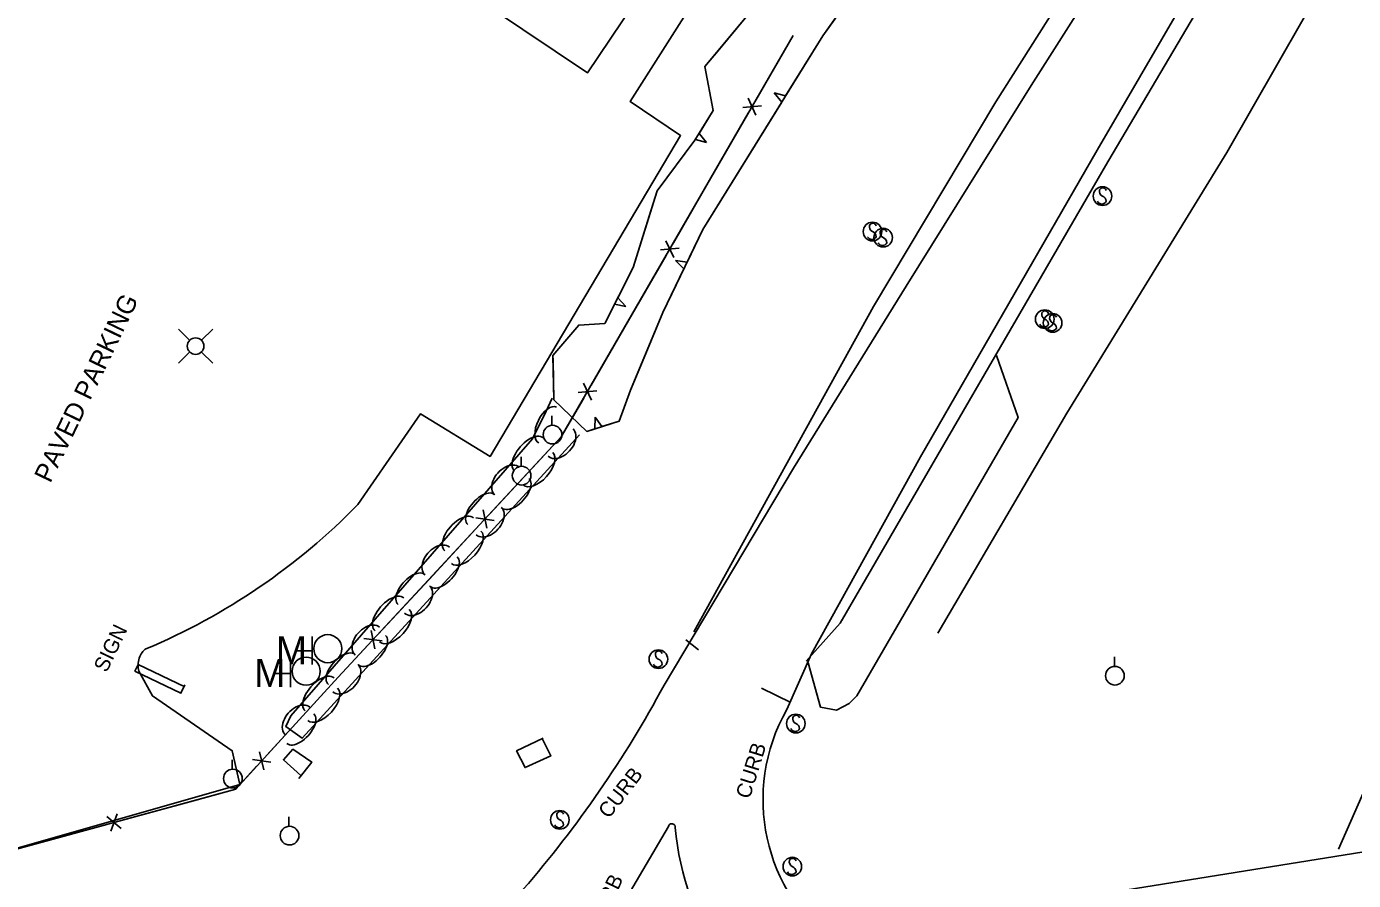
# Model space of a CAD drawing. Extents: x 978516 to 993312, y 1836504 to 1846212.
# Drawn here: x 981210.9 to 981565.7, y 1842524.1 to 1842752.4 of the extents above; entities that cross this region are included whole.
import ezdxf

# ---------------------------------------------------------------- set-up
doc = ezdxf.new("R2010")
doc.units = 0
for name, color, linetype in [('S_BRIDGE', 7, 'Continuous'), ('S_BUILDING', 7, 'Continuous'), ('S_CURB', 7, 'Continuous'), ('S_CURB_ANNOT', 7, 'Continuous'), ('S_EDGE_PAVEMENT', 7, 'Continuous'), ('S_FENCE', 7, 'Continuous'), ('S_MANHOLE', 7, 'Continuous'), ('S_MISC_BOUNDARY', 7, 'Continuous'), ('S_PARKING', 7, 'Continuous'), ('S_PARKING_ANNOT', 7, 'Continuous'), ('S_SHOULDER', 7, 'Continuous'), ('S_SIGN', 7, 'Continuous'), ('S_SIGN_ANNOT', 7, 'Continuous'), ('S_STREAM', 7, 'Continuous'), ('S_TREE', 7, 'Continuous'), ('S_UTILITY_POLE', 7, 'Continuous')]:
    doc.layers.add(name, color=color, linetype=linetype)

msp = doc.modelspace()

# ---------------------------------------------------------------- linework, layer by layer
at = {"layer": 'S_BRIDGE'}
msp.add_lwpolyline([(981784.22, 1842566.15), (981747.91, 1842486.7), (981446.27, 1842438.94), (981480.84, 1842517.66), (981783.99, 1842566.33), (981784.22, 1842566.15)], dxfattribs=at)
at = {"layer": 'S_BUILDING'}
msp.add_lwpolyline([(981264.43, 1842872.32), (981316.6, 1842837.3), (981318.51, 1842840.15), (981329.56, 1842832.73), (981327.65, 1842829.89), (981346.65, 1842817.13), (981351.46, 1842824.3), (981359.27, 1842819.05), (981354.7, 1842812.25), (981378.51, 1842796.27), (981365.53, 1842776.94), (981379.43, 1842767.6), (981360.9, 1842740.01), (981291.47, 1842786.64), (981290, 1842784.45), (981278.25, 1842792.34), (981274.23, 1842786.36), (981260.02, 1842795.9), (981264.77, 1842802.98), (981232.44, 1842824.69)], close=True, dxfattribs=at)
at = {"layer": 'S_CURB'}
for points in [[(981387.24, 1842588.42), (981390.57, 1842585.74)], [(981415.32, 1842571.69), (981407.46, 1842575.47)]]:
    msp.add_lwpolyline(points, dxfattribs=at)
at = {"layer": 'S_EDGE_PAVEMENT'}
for points in [[(981602.44, 1842899.11), (981525.84, 1842768.55), (981497.17, 1842719.31), (981449.99, 1842637.33), (981420.77, 1842584.65), (981414.19, 1842569.75)], [(981381.36, 1842576.25), (981416.01, 1842634.29), (981446.11, 1842682.96), (981479.59, 1842736.64), (981515.72, 1842793.58), (981545.48, 1842840.54)], [(981357.78, 1842496.37), (981382.55, 1842538.53)]]:
    msp.add_lwpolyline(points, dxfattribs=at)
for centre, major_axis, ratio, start_param, end_param in [((981123.47, 1842715.14), (141.73, 261.2), 0.985661, 4.492053, 4.715473), ((981456.62, 1842545.68), (6.69, -48.33), 0.999722, 4.059036, 5.517582), ((981383.45, 1842538.37), (-0.914, 0.059), 0.950466, 3.016689, 6.1709), ((981452.6, 1842543.18), (19.89, -68.46), 0.958151, 4.510958, 5.051092)]:
    msp.add_ellipse(centre, major_axis=major_axis, ratio=ratio, start_param=start_param, end_param=end_param, dxfattribs=at)
at = {"layer": 'S_FENCE'}
for p, q in [((981407.39, 1842731.15), (981402.41, 1842730.71)), ((981403.84, 1842733.2), (981405.96, 1842728.67)), ((981381.84, 1842695.12), (981383.96, 1842690.59)), ((981385.39, 1842693.08), (981380.41, 1842692.64)), ((981359.84, 1842657.04), (981361.96, 1842652.52)), ((981363.39, 1842655), (981358.41, 1842654.56)), ((981335.97, 1842620.34), (981331.01, 1842621.02)), ((981332.97, 1842623.12), (981334.01, 1842618.23)), ((981306.02, 1842588.1), (981301.07, 1842588.78)), ((981303.02, 1842590.88), (981304.07, 1842585.99)), ((981276.23, 1842555.74), (981271.28, 1842556.39)), ((981273.21, 1842558.5), (981274.3, 1842553.63)), ((981236.22, 1842537.98), (981232.38, 1842541.17)), ((981235.14, 1842541.93), (981233.45, 1842537.23))]:
    msp.add_line(p, q, dxfattribs=at)
for points in [[(981415.9, 1842749.97), (981353.89, 1842642.64), (981294.22, 1842578.4), (981266.81, 1842548.49), (981191.84, 1842527.95), (981089.45, 1842501.93)], [(981415.9, 1842749.97), (981405.9, 1842732.66)], [(981403.9, 1842729.2), (981393.9, 1842711.89)], [(981393.9, 1842711.89), (981383.9, 1842694.59)], [(981381.9, 1842691.13), (981371.9, 1842673.82)], [(981371.9, 1842673.82), (981361.9, 1842656.51)], [(981359.9, 1842653.05), (981353.89, 1842642.64), (981348.46, 1842636.8)], [(981348.46, 1842636.8), (981334.85, 1842622.14)], [(981332.13, 1842619.21), (981318.52, 1842604.56)], [(981318.52, 1842604.56), (981304.91, 1842589.9)], [(981302.18, 1842586.97), (981294.22, 1842578.4), (981288.62, 1842572.28)], [(981288.62, 1842572.28), (981275.11, 1842557.54)], [(981272.4, 1842554.59), (981266.81, 1842548.49), (981255.51, 1842545.39)], [(981255.51, 1842545.39), (981236.22, 1842540.11)], [(981232.37, 1842539.05), (981213.08, 1842533.77)], [(981213.08, 1842533.77), (981193.8, 1842528.48)]]:
    msp.add_lwpolyline(points, dxfattribs=at)
at = {"layer": 'S_MANHOLE'}
for p, q in [((981287.25, 1842581.78), (981287.25, 1842589.28)), ((981283.07, 1842585.49), (981287.25, 1842585.49)), ((981281.46, 1842575.74), (981281.46, 1842583.24)), ((981277.28, 1842579.45), (981281.46, 1842579.45))]:
    msp.add_line(p, q, dxfattribs=at)
for centre in [(981291.45, 1842586.05), (981285.66, 1842580.01)]:
    msp.add_circle(centre, 3.75, dxfattribs=at)
at = {"layer": 'S_MISC_BOUNDARY'}
for points in [[(981349.02, 1842562.1), (981341.95, 1842558.73), (981344.22, 1842554.25), (981351.13, 1842557.43), (981348.75, 1842562.02)], [(981284.26, 1842552.14), (981279.57, 1842556.36), (981282.1, 1842559.17), (981287.14, 1842555.74), (981283.73, 1842551.37)]]:
    msp.add_lwpolyline(points, dxfattribs=at)
at = {"layer": 'S_PARKING'}
for points in [[(981299.52, 1842624.59), (981316.2, 1842648.81), (981334.84, 1842637.46), (981385.78, 1842723.24), (981372.32, 1842732.31), (981397.87, 1842772.64), (981373.36, 1842790.17)], [(981419.92, 1842582.26), (981423.21, 1842570.42), (981427.52, 1842569.57), (981430.9, 1842571.42), (981432.95, 1842573.47), (981476.07, 1842647.87), (981470.26, 1842664.39)], [(981185.2, 1842590.95), (981200.17, 1842530.43), (981267.88, 1842549.76), (981265.91, 1842558.77), (981244.58, 1842573.41), (981240.88, 1842580.04)]]:
    msp.add_lwpolyline(points, dxfattribs=at)
for centre, major_axis, ratio, start_param, end_param in [((981182.87, 1842735.36), (136.54, 96.27), 0.961491, 4.488515, 4.902076), ((981243.5, 1842581.98), (-0.58, -4.28), 0.63641, 3.601036, 5.266394)]:
    msp.add_ellipse(centre, major_axis=major_axis, ratio=ratio, start_param=start_param, end_param=end_param, dxfattribs=at)
at = {"layer": 'S_SHOULDER'}
for points in [[(981583.2, 1842910.78), (981524.46, 1842818.09), (981470.1, 1842732.26), (981437.35, 1842677.51), (981389.38, 1842590.58)], [(981607.71, 1842898.42), (981500.01, 1842716.23), (981428.45, 1842592.89), (981419.39, 1842582.74)], [(981661.8, 1842758.05), (981590.69, 1842598.22), (981561.7, 1842532.48)]]:
    msp.add_lwpolyline(points, dxfattribs=at)
at = {"layer": 'S_SIGN'}
msp.add_lwpolyline([(981253.18, 1842575.86), (981240.73, 1842581.84), (981239.86, 1842580.04), (981252.15, 1842574.13), (981253.21, 1842576.34)], dxfattribs=at)
for centre in [(981498.62, 1842707.04), (981437.12, 1842697.56), (981439.96, 1842695.94), (981483.19, 1842674.15), (981485.29, 1842673.14), (981379.86, 1842583.23), (981416.61, 1842566.02), (981353.5, 1842540.28), (981415.68, 1842527.78)]:
    msp.add_circle(centre, 2.49, dxfattribs=at)
for centre, radius, start, end in [((981498.69, 1842708.31), 0.95, 16.5258, 156.8957), ((981498.46, 1842706.21), 1.28, 204.641, 335.359), ((981499.3, 1842708.36), 1.5, 167.1196, 241.9813), ((981498.2, 1842705.7), 1.4, 358.6529, 73.7063), ((981437.81, 1842698.88), 1.5, 167.1196, 241.9813), ((981437.19, 1842698.82), 0.95, 16.5258, 156.8957), ((981436.97, 1842696.73), 1.28, 204.641, 335.359), ((981436.71, 1842696.21), 1.4, 358.6529, 73.7063), ((981440.64, 1842697.26), 1.5, 167.1196, 241.9813), ((981440.03, 1842697.2), 0.95, 16.5258, 156.8957), ((981439.55, 1842694.59), 1.4, 358.6529, 73.7063), ((981439.8, 1842695.11), 1.28, 204.641, 335.359), ((981483.87, 1842675.48), 1.5, 167.1196, 241.9813), ((981483.26, 1842675.42), 0.95, 16.5258, 156.8957), ((981482.78, 1842672.81), 1.4, 358.6529, 73.7063), ((981485.98, 1842674.46), 1.5, 167.1196, 241.9813), ((981485.37, 1842674.41), 0.95, 16.5258, 156.8957), ((981483.03, 1842673.33), 1.28, 204.641, 335.359), ((981485.14, 1842672.31), 1.28, 204.641, 335.359), ((981484.88, 1842671.8), 1.4, 358.6529, 73.7063), ((981380.54, 1842584.55), 1.5, 167.1196, 241.9813), ((981379.93, 1842584.5), 0.95, 16.5258, 156.8957), ((981379.7, 1842582.41), 1.28, 204.641, 335.359), ((981379.44, 1842581.89), 1.4, 358.6529, 73.7063), ((981417.3, 1842567.35), 1.5, 167.1196, 241.9813), ((981416.69, 1842567.29), 0.95, 16.5258, 156.8957), ((981416.46, 1842565.2), 1.28, 204.641, 335.359), ((981416.2, 1842564.68), 1.4, 358.6529, 73.7063), ((981353.57, 1842541.55), 0.95, 16.5258, 156.8957), ((981353.34, 1842539.46), 1.28, 204.641, 335.359), ((981354.18, 1842541.61), 1.5, 167.1196, 241.9813), ((981353.08, 1842538.94), 1.4, 358.6529, 73.7063), ((981416.36, 1842529.1), 1.5, 167.1196, 241.9813), ((981415.75, 1842529.04), 0.95, 16.5258, 156.8957), ((981415.52, 1842526.95), 1.28, 204.641, 335.359), ((981415.26, 1842526.43), 1.4, 358.6529, 73.7063)]:
    msp.add_arc(centre, radius, start, end, dxfattribs=at)
at = {"layer": 'S_STREAM'}
msp.add_lwpolyline([(981454.59, 1842590.15), (981489.11, 1842648.98), (981531.85, 1842718.69), (981565.63, 1842777.75)], dxfattribs=at)
at = {"layer": 'S_TREE'}
for p, q in [((981413.89, 1842733.84), (981410.86, 1842734.63)), ((981410.86, 1842734.63), (981412.86, 1842732.18)), ((981392.76, 1842721.36), (981390.73, 1842723.78)), ((981389.76, 1842722.2), (981392.76, 1842721.36)), ((981387.55, 1842689.35), (981384.44, 1842689.8)), ((981384.44, 1842689.8), (981386.7, 1842687.58)), ((981368.11, 1842678.14), (981371.18, 1842677.57)), ((981371.18, 1842677.57), (981368.97, 1842679.84)), ((981362.92, 1842647.98), (981362.86, 1842644.81)), ((981364.71, 1842645.4), (981362.92, 1842647.98))]:
    msp.add_line(p, q, dxfattribs=at)
for points in [[(981453.27, 1842790.76), (981423.83, 1842749.88), (981391.75, 1842698.1), (981381.09, 1842675.91), (981372.37, 1842655.15), (981369.41, 1842646.87), (981360.7, 1842644.14), (981351.86, 1842652.6), (981351.67, 1842664.47), (981358.56, 1842672.55), (981365.5, 1842673), (981373.08, 1842687.91), (981379.49, 1842708.47), (981389.63, 1842721.99), (981394.52, 1842729.94), (981392.31, 1842741.69), (981403.55, 1842755.19)], [(981395.71, 1842745.78), (981403.55, 1842755.19), (981412.46, 1842764.02)], [(981427.35, 1842754.78), (981423.83, 1842749.88), (981413.89, 1842733.84)], [(981390.73, 1842723.78), (981394.52, 1842729.94), (981392.31, 1842741.69), (981395.71, 1842745.78)], [(981412.86, 1842732.18), (981399.77, 1842711.04)], [(981377.37, 1842701.65), (981379.49, 1842708.47), (981389.63, 1842721.99), (981389.76, 1842722.2)], [(981399.77, 1842711.04), (981391.75, 1842698.1), (981387.55, 1842689.35)], [(981368.97, 1842679.84), (981373.08, 1842687.91), (981377.37, 1842701.65)], [(981386.7, 1842687.58), (981381.09, 1842675.91), (981376.47, 1842664.93)], [(981351.69, 1842663.07), (981351.67, 1842664.47), (981358.56, 1842672.55), (981365.5, 1842673), (981368.11, 1842678.14)], [(981362.86, 1842644.81), (981360.7, 1842644.14), (981351.86, 1842652.6), (981351.69, 1842663.07)], [(981376.47, 1842664.93), (981372.37, 1842655.15), (981369.41, 1842646.87), (981364.71, 1842645.4)], [(981358.73, 1842643.26), (981284.57, 1842562.1), (981280.22, 1842565.27), (981281.59, 1842568.13), (981346.18, 1842642.16), (981349.81, 1842649.54), (981351.49, 1842653.03)]]:
    msp.add_lwpolyline(points, dxfattribs=at)
for centre, major_axis, ratio, start_param, end_param in [((981350.28, 1842645.83), (-2.37, -4.79), 0.524325, 3.146742, 6.288334), ((981345.27, 1842637.99), (-3.88, -4.39), 0.532321, 3.152446, 6.294039), ((981353.69, 1842641.15), (3.35, 3.65), 0.662257, 3.143468, 6.285061), ((981347.63, 1842634.15), (3.96, 4.33), 0.531576, 3.142771, 6.284363), ((981339.38, 1842630.86), (-3.3, -3.69), 0.663131, 3.158889, 6.300482), ((981341.65, 1842627.6), (3.61, 3.94), 0.522511, 3.142735, 6.284328), ((981332.42, 1842623.27), (-3.53, -4), 0.523246, 3.15212, 6.293713), ((981334.51, 1842620.17), (3.35, 3.65), 0.662257, 3.143468, 6.285061), ((981326.6, 1842616.6), (-3.88, -4.39), 0.532321, 3.152446, 6.294039), ((981328.45, 1842613.16), (3.96, 4.33), 0.531576, 3.142771, 6.284363), ((981320.72, 1842609.47), (-3.3, -3.69), 0.663131, 3.158889, 6.300482), ((981322.47, 1842606.62), (3.61, 3.94), 0.522511, 3.142735, 6.284328), ((981313.76, 1842601.88), (-3.53, -4), 0.523246, 3.15212, 6.293713), ((981315.33, 1842599.18), (3.35, 3.65), 0.662257, 3.143468, 6.285061), ((981307.94, 1842595.21), (-3.88, -4.39), 0.532321, 3.152446, 6.294039), ((981309.27, 1842592.17), (3.96, 4.33), 0.531576, 3.142771, 6.284363), ((981302.06, 1842588.08), (-3.3, -3.69), 0.663131, 3.158889, 6.300482), ((981303.29, 1842585.63), (3.61, 3.94), 0.522511, 3.142735, 6.284328), ((981295.1, 1842580.49), (-3.53, -4), 0.523246, 3.15212, 6.293713), ((981296.15, 1842578.19), (3.35, 3.65), 0.662257, 3.143468, 6.285061), ((981289.28, 1842573.82), (-3.88, -4.39), 0.532321, 3.152446, 6.294039), ((981290.09, 1842571.19), (3.96, 4.33), 0.531576, 3.142771, 6.284363), ((981283.39, 1842566.69), (-3.3, -3.69), 0.663131, 3.158889, 6.300482), ((981284.11, 1842564.64), (3.61, 3.94), 0.522511, 3.142735, 6.284328)]:
    msp.add_ellipse(centre, major_axis=major_axis, ratio=ratio, start_param=start_param, end_param=end_param, dxfattribs=at)
at = {"layer": 'S_UTILITY_POLE'}
for p, q in [((981254.5, 1842668.51), (981251.51, 1842671.49)), ((981257.67, 1842668.51), (981260.66, 1842671.49)), ((981254.5, 1842665.33), (981251.51, 1842662.35)), ((981257.67, 1842665.33), (981260.66, 1842662.35)), ((981351.4, 1842645.79), (981351.4, 1842648.27)), ((981343.15, 1842634.82), (981343.15, 1842637.3)), ((981501.8, 1842581.34), (981501.8, 1842583.82)), ((981265.91, 1842553.84), (981265.91, 1842556.32)), ((981281.07, 1842538.58), (981281.07, 1842541.06))]:
    msp.add_line(p, q, dxfattribs=at)
for centre, radius in [((981256.09, 1842666.93), 2.21), ((981351.55, 1842643.27), 2.5), ((981343.29, 1842632.3), 2.5), ((981501.94, 1842578.82), 2.5), ((981266.06, 1842551.32), 2.5), ((981281.22, 1842536.06), 2.5)]:
    msp.add_circle(centre, radius, dxfattribs=at)

# ---------------------------------------------------------------- texts
at = {"layer": 'S_CURB_ANNOT'}
for rotation, p in [(72.7831, (981404.27, 1842545.67)), (52.0569, (981366.59, 1842540.39)), (64.3321, (981364.01, 1842510.84))]:
    msp.add_text('CURB', height=4, rotation=rotation, dxfattribs=at).set_placement(p)
at = {"layer": 'S_MANHOLE'}
for p in [(981277.57, 1842581.87), (981271.78, 1842575.83)]:
    msp.add_text('M', height=7.46, dxfattribs=at).set_placement(p)
at = {"layer": 'S_PARKING_ANNOT'}
msp.add_text('PAVED PARKING', height=5.0005, rotation=64.3321, dxfattribs=at).set_placement((981217.24, 1842630.1))
at = {"layer": 'S_SIGN_ANNOT'}
msp.add_text('SIGN', height=4, rotation=64.3321, dxfattribs=at).set_placement((981232.29, 1842579.45))

doc.saveas('drawing.dxf')
